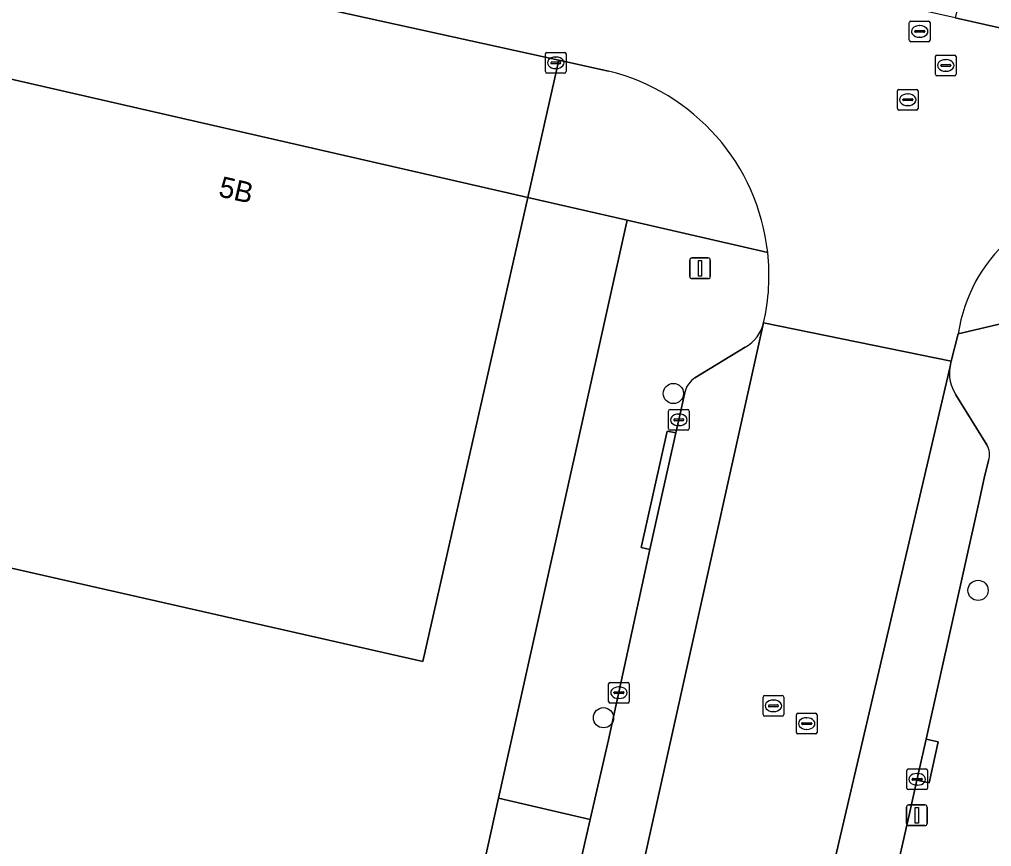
# Model space of a CAD drawing. Extents: x 161771 to 163125, y 382475 to 383179.
# Drawn here: x 162501.12 to 162548.16, y 382946.87 to 382986.87 of the extents above; entities that cross this region are included whole.
import ezdxf

# ---------------------------------------------------------------- set-up
doc = ezdxf.new("R2010")
doc.units = 0
for name, color, linetype in [('IMGEO_Boom', 7, 'Continuous'), ('IMGEO_Erf', 7, 'Continuous'), ('IMGEO_Kolk', 7, 'Continuous'), ('IMGEO_Lichtmast', 7, 'Continuous'), ('IMGEO_Pand', 7, 'Continuous'), ('IMGEO_Pand_nummerreeks', 7, 'Continuous'), ('IMGEO_Parkeervlak_open', 7, 'Continuous'), ('IMGEO_Rijbaan_lokaal_gesloten', 7, 'Continuous'), ('IMGEO_Rijbaan_lokaal_open', 7, 'Continuous'), ('IMGEO_Rioolput', 7, 'Continuous'), ('IMGEO_Voetpad_open', 7, 'Continuous')]:
    doc.layers.add(name, color=color, linetype=linetype)

msp = doc.modelspace()

# ---------------------------------------------------------------- linework, layer by layer
at = {"layer": 'IMGEO_Boom'}
for centre in [(162532.765, 382968.777), (162547.509, 382959.258), (162529.383, 382953.098)]:
    msp.add_circle(centre, 0.489, dxfattribs=at)
at = {"layer": 'IMGEO_Erf'}
msp.add_lwpolyline([(162499.822, 382851.136), (162502.638, 382852.091), (162505.556, 382864.948), (162509.741, 382883.752), (162510.612, 382887.662), (162511.554, 382891.898), (162513.387, 382900.135), (162513.418, 382900.274), (162515.293, 382908.7), (162516.253, 382913.011), (162521.839, 382938.111), (162523.24, 382944.407), (162524.308, 382949.207), (162530.528, 382977.156), (162525.72, 382978.255), (162520.645, 382955.823), (162498.45, 382960.844)], dxfattribs=at)
at = {"layer": 'IMGEO_Kolk'}
for p, q in [((162526.572, 382984.344), (162526.572, 382985.196)), ((162526.647, 382985.27), (162527.499, 382985.27)), ((162527.573, 382985.196), (162527.573, 382984.344)), ((162526.831, 382984.764), (162526.831, 382984.776)), ((162527.269, 382984.727), (162526.871, 382984.727)), ((162526.874, 382984.813), (162527.272, 382984.813)), ((162527.06, 382985.05), (162527.085, 382985.05)), ((162527.315, 382984.776), (162527.315, 382984.764)), ((162527.499, 382984.27), (162526.647, 382984.27)), ((162527.083, 382984.49), (162527.058, 382984.49)), ((162532.531, 382967.078), (162532.531, 382967.93)), ((162532.606, 382968.004), (162533.458, 382968.004)), ((162533.019, 382967.784), (162533.044, 382967.784)), ((162533.532, 382967.93), (162533.532, 382967.078)), ((162532.79, 382967.498), (162532.79, 382967.51)), ((162533.228, 382967.461), (162532.83, 382967.461)), ((162532.833, 382967.547), (162533.231, 382967.547)), ((162533.042, 382967.224), (162533.017, 382967.224)), ((162533.274, 382967.51), (162533.274, 382967.498)), ((162533.458, 382967.004), (162532.606, 382967.004)), ((162529.632, 382953.881), (162529.632, 382954.733)), ((162529.707, 382954.807), (162530.559, 382954.807)), ((162530.12, 382954.587), (162530.145, 382954.587)), ((162530.633, 382954.733), (162530.633, 382953.881)), ((162529.891, 382954.301), (162529.891, 382954.313)), ((162530.329, 382954.264), (162529.931, 382954.264)), ((162529.934, 382954.35), (162530.332, 382954.35)), ((162530.143, 382954.027), (162530.118, 382954.027)), ((162530.375, 382954.313), (162530.375, 382954.301)), ((162530.559, 382953.807), (162529.707, 382953.807)), ((162544.062, 382949.694), (162544.062, 382950.546)), ((162544.137, 382950.62), (162544.989, 382950.62)), ((162544.55, 382950.4), (162544.575, 382950.4)), ((162545.063, 382950.546), (162545.063, 382949.694)), ((162544.321, 382950.114), (162544.321, 382950.126)), ((162544.759, 382950.077), (162544.361, 382950.077)), ((162544.364, 382950.163), (162544.762, 382950.163)), ((162544.573, 382949.84), (162544.548, 382949.84)), ((162544.805, 382950.126), (162544.805, 382950.114)), ((162544.989, 382949.62), (162544.137, 382949.62))]:
    msp.add_line(p, q, dxfattribs=at)
for points in [[(162526.572, 382984.344), (162526.572, 382985.196)], [(162526.647, 382985.27), (162527.499, 382985.27)], [(162527.573, 382985.196), (162527.573, 382984.344)], [(162527.499, 382984.27), (162526.647, 382984.27)], [(162532.531, 382967.078), (162532.531, 382967.93)], [(162532.606, 382968.004), (162533.458, 382968.004)], [(162533.532, 382967.93), (162533.532, 382967.078)], [(162533.458, 382967.004), (162532.606, 382967.004)], [(162529.632, 382953.881), (162529.632, 382954.733)], [(162529.707, 382954.807), (162530.559, 382954.807)], [(162530.633, 382954.733), (162530.633, 382953.881)], [(162530.559, 382953.807), (162529.707, 382953.807)], [(162544.062, 382949.694), (162544.062, 382950.546)], [(162544.137, 382950.62), (162544.989, 382950.62)], [(162545.063, 382950.546), (162545.063, 382949.694)], [(162544.989, 382949.62), (162544.137, 382949.62)]]:
    msp.add_lwpolyline(points, dxfattribs=at)
for centre, radius, start, end in [((162526.649, 382985.194), 0.0765, 91.552, 178.448), ((162526.649, 382985.194), 0.0765, 91.552, 178.448), ((162527.497, 382985.194), 0.0765, 1.552, 88.448), ((162527.497, 382985.194), 0.0765, 1.552, 88.448), ((162526.871, 382984.773), 0.0403, 85.8775, 175.7526), ((162526.868, 382984.763), 0.0366, 178.938, 274.7102), ((162527.272, 382984.77), 0.043, 264.8664, 352.4533), ((162527.276, 382984.775), 0.0386, 1.7309, 96.639), ((162526.649, 382984.346), 0.0765, 181.552, 268.448), ((162526.649, 382984.346), 0.0765, 181.552, 268.448), ((162527.497, 382984.346), 0.0765, 271.552, 358.448), ((162527.497, 382984.346), 0.0765, 271.552, 358.448), ((162532.608, 382967.928), 0.0765, 91.552, 178.448), ((162532.608, 382967.928), 0.0765, 91.552, 178.448), ((162533.456, 382967.928), 0.0765, 1.552, 88.448), ((162533.456, 382967.928), 0.0765, 1.552, 88.448), ((162532.83, 382967.507), 0.0403, 85.8775, 175.7526), ((162532.827, 382967.497), 0.0366, 178.938, 274.7102), ((162533.231, 382967.504), 0.043, 264.8664, 352.4533), ((162533.235, 382967.509), 0.0386, 1.7309, 96.639), ((162532.608, 382967.08), 0.0765, 181.552, 268.448), ((162532.608, 382967.08), 0.0765, 181.552, 268.448), ((162533.456, 382967.08), 0.0765, 271.552, 358.448), ((162533.456, 382967.08), 0.0765, 271.552, 358.448), ((162529.709, 382954.731), 0.0765, 91.552, 178.448), ((162529.709, 382954.731), 0.0765, 91.552, 178.448), ((162530.557, 382954.731), 0.0765, 1.552, 88.448), ((162530.557, 382954.731), 0.0765, 1.552, 88.448), ((162529.931, 382954.31), 0.0403, 85.8775, 175.7526), ((162529.928, 382954.3), 0.0366, 178.938, 274.7102), ((162530.332, 382954.307), 0.043, 264.8664, 352.4533), ((162530.336, 382954.312), 0.0386, 1.7309, 96.639), ((162529.709, 382953.883), 0.0765, 181.552, 268.448), ((162529.709, 382953.883), 0.0765, 181.552, 268.448), ((162530.557, 382953.883), 0.0765, 271.552, 358.448), ((162530.557, 382953.883), 0.0765, 271.552, 358.448), ((162544.139, 382950.544), 0.0765, 91.552, 178.448), ((162544.139, 382950.544), 0.0765, 91.552, 178.448), ((162544.987, 382950.544), 0.0765, 1.552, 88.448), ((162544.987, 382950.544), 0.0765, 1.552, 88.448), ((162544.361, 382950.123), 0.0403, 85.8775, 175.7526), ((162544.358, 382950.113), 0.0366, 178.938, 274.7102), ((162544.762, 382950.12), 0.043, 264.8664, 352.4533), ((162544.766, 382950.125), 0.0386, 1.7309, 96.639), ((162544.139, 382949.696), 0.0765, 181.552, 268.448), ((162544.139, 382949.696), 0.0765, 181.552, 268.448), ((162544.987, 382949.696), 0.0765, 271.552, 358.448), ((162544.987, 382949.696), 0.0765, 271.552, 358.448)]:
    msp.add_arc(centre, radius, start, end, dxfattribs=at)
for centre, major_axis, ratio, start_param, end_param in [((162527.059, 382984.77), (-0.387, 0.002), 0.722429, 4.712389, 7.853982), ((162527.084, 382984.77), (-0.39, 0.002), 0.717154, 1.570796, 4.712389), ((162533.018, 382967.504), (-0.387, 0.002), 0.722429, 4.712389, 7.853982), ((162533.043, 382967.504), (-0.39, 0.002), 0.717154, 1.570796, 4.712389), ((162530.119, 382954.307), (-0.387, 0.002), 0.722429, 4.712389, 7.853982), ((162530.144, 382954.307), (-0.39, 0.002), 0.717154, 1.570796, 4.712389), ((162544.549, 382950.12), (-0.387, 0.002), 0.722429, 4.712389, 7.853982), ((162544.574, 382950.12), (-0.39, 0.002), 0.717154, 1.570796, 4.712389)]:
    msp.add_ellipse(centre, major_axis=major_axis, ratio=ratio, start_param=start_param, end_param=end_param, dxfattribs=at)
at = {"layer": 'IMGEO_Lichtmast'}
for p, q in [((162533.562, 382974.432), (162533.562, 382975.232)), ((162533.562, 382975.232), (162533.562, 382974.432)), ((162533.662, 382975.332), (162534.452, 382975.332)), ((162534.452, 382975.332), (162533.662, 382975.332)), ((162534.552, 382975.232), (162534.552, 382974.432)), ((162534.552, 382974.432), (162534.552, 382975.232)), ((162534.452, 382974.332), (162533.662, 382974.332)), ((162533.662, 382974.332), (162534.452, 382974.332)), ((162544.151, 382948.879), (162544.941, 382948.879)), ((162544.941, 382948.879), (162544.151, 382948.879)), ((162544.051, 382947.979), (162544.051, 382948.779)), ((162544.051, 382948.779), (162544.051, 382947.979)), ((162545.041, 382948.779), (162545.041, 382947.979)), ((162545.041, 382947.979), (162545.041, 382948.779)), ((162544.941, 382947.879), (162544.151, 382947.879)), ((162544.151, 382947.879), (162544.941, 382947.879))]:
    msp.add_line(p, q, dxfattribs=at)
for points in [[(162533.982, 382975.207), (162534.132, 382975.207), (162534.132, 382974.457), (162533.982, 382974.457), (162533.982, 382975.207)], [(162544.471, 382948.754), (162544.621, 382948.754), (162544.621, 382948.004), (162544.471, 382948.004), (162544.471, 382948.754)]]:
    msp.add_lwpolyline(points, dxfattribs=at)
for centre, start, end in [((162533.662, 382975.232), 90, 180), ((162533.662, 382975.232), 90, 180), ((162534.452, 382975.232), 0, 90), ((162534.452, 382975.232), 360, 90), ((162533.662, 382974.432), 180, 270), ((162533.662, 382974.432), 180, 270), ((162534.452, 382974.432), 270, 0), ((162534.452, 382974.432), 270, 0), ((162544.151, 382948.779), 90, 180), ((162544.151, 382948.779), 90, 180), ((162544.941, 382948.779), 0, 90), ((162544.941, 382948.779), 360, 90), ((162544.151, 382947.979), 180, 270), ((162544.151, 382947.979), 180, 270), ((162544.941, 382947.979), 270, 0), ((162544.941, 382947.979), 270, 0)]:
    msp.add_arc(centre, 0.1, start, end, dxfattribs=at)
at = {"layer": 'IMGEO_Pand'}
msp.add_lwpolyline([(162525.72, 382978.255), (162498.729, 382984.423), (162498.158, 382981.945), (162493.346, 382983.055), (162491.882, 382976.705), (162482.926, 382978.769), (162477.882, 382979.932), (162471.872, 382981.318), (162471.681, 382981.362), (162465.312, 382951.719), (162483.107, 382947.617), (162485.737, 382959.028), (162497.411, 382956.337), (162498.45, 382960.844), (162520.645, 382955.823)], close=True, dxfattribs=at)
at = {"layer": 'IMGEO_Parkeervlak_open'}
msp.add_lwpolyline([(162491.235, 382992.813), (162486.446, 382993.887), (162485.036, 382987.754), (162482.926, 382978.769), (162491.882, 382976.705), (162493.346, 382983.055), (162498.158, 382981.945), (162498.729, 382984.423), (162525.72, 382978.255), (162527.223, 382984.898)], close=True, dxfattribs=at)
for points in [[(162512.808, 382862.756), (162537.134, 382972.199)], [(162536.247, 382971.018), (162533.804, 382969.528)], [(162546.153, 382970.088), (162536.265, 382927.836)], [(162533.334, 382968.892), (162533.032, 382967.504), (162532.889, 382966.868), (162532.109, 382963.411), (162531.632, 382961.232), (162529.619, 382952.028), (162528.738, 382948.183), (162527.804, 382944.104), (162527.664, 382943.448), (162526.765, 382939.223), (162524.509, 382929.31), (162521.931, 382917.356), (162521.088, 382913.792), (162519.821, 382908.432), (162519.387, 382906.451), (162517.815, 382899.271), (162517.39, 382897.328), (162515.709, 382889.843), (162515.252, 382887.806), (162515.045, 382886.884), (162513.889, 382881.627), (162513.379, 382879.311), (162511.623, 382871.548), (162511.153, 382869.257)], [(162547.933, 382966.302), (162546.441, 382968.71)], [(162544.997, 382952.057), (162547.551, 382963.498), (162547.812, 382964.676), (162548.019, 382965.541)], [(162540.228, 382931.009), (162544.192, 382948.471), (162544.555, 382950.086), (162544.997, 382952.057)]]:
    msp.add_lwpolyline(points, dxfattribs=at)
for centre, radius, start, end in [((162535.349, 382972.616), 1.833, 299.335, 346.8476), ((162547.992, 382969.753), 1.869, 169.6859, 213.9237), ((162534.439, 382968.567), 1.152, 123.458, 163.6137), ((162547.136, 382965.827), 0.928, 342.0802, 30.815)]:
    msp.add_arc(centre, radius, start, end, dxfattribs=at)
at = {"layer": 'IMGEO_Rijbaan_lokaal_gesloten'}
for points in [[(162682.646, 382956.362), (162676.844, 382957.664), (162629.843, 382968.215), (162624.086, 382969.508), (162606.353, 382973.488), (162600.679, 382974.762), (162588.785, 382977.432), (162582.97, 382978.738), (162577.069, 382980.062), (162546.41, 382986.945), (162543.438, 382987.612), (162534.769, 382989.558), (162532.232, 382990.128), (162523.792, 382992.008), (162518.058, 382993.285), (162467.363, 383004.575), (162461.525, 383005.876), (162455.345, 383007.252), (162442.952, 383010.042), (162437.17, 383011.343), (162414.686, 383016.404), (162411.411, 383017.151)], [(162411.037, 383010.844), (162413.179, 383010.366), (162414.635, 383010.025), (162414.995, 383009.944), (162421.135, 383008.556), (162433.113, 383005.848), (162434.296, 383005.583), (162442.351, 383003.776), (162452.349, 383001.534), (162459.34, 382999.966), (162475.023, 382996.449), (162481.406, 382995.017), (162486.446, 382993.887), (162491.235, 382992.813), (162527.223, 382984.898), (162529.623, 382984.37)], [(162537.134, 382972.199), (162546.213, 382970.342), (162546.55, 382971.67)]]:
    msp.add_lwpolyline(points, dxfattribs=at)
for centre, radius, start, end in [((162527.211, 382974.478), 10.182, 6.3392, 76.2986), ((162554.175, 382970.512), 7.713, 93.1921, 171.3656), ((162527.218, 382974.48), 10.175, 347.0446, 6.3291)]:
    msp.add_arc(centre, radius, start, end, dxfattribs=at)
at = {"layer": 'IMGEO_Rijbaan_lokaal_open'}
msp.add_lwpolyline([(162536.122, 382927.21), (162536.265, 382927.836), (162546.153, 382970.088), (162546.196, 382970.274), (162546.213, 382970.342), (162537.134, 382972.199), (162512.808, 382862.756), (162521.569, 382861.013), (162532.166, 382908.973)], close=True, dxfattribs=at)
at = {"layer": 'IMGEO_Rioolput'}
for p, q in [((162544.184, 382985.861), (162544.184, 382986.713)), ((162544.259, 382986.787), (162545.111, 382986.787)), ((162544.672, 382986.567), (162544.697, 382986.567)), ((162545.185, 382986.713), (162545.185, 382985.861)), ((162544.443, 382986.281), (162544.443, 382986.293)), ((162544.881, 382986.244), (162544.483, 382986.244)), ((162544.486, 382986.33), (162544.884, 382986.33)), ((162544.695, 382986.007), (162544.67, 382986.007)), ((162544.927, 382986.293), (162544.927, 382986.281)), ((162545.111, 382985.787), (162544.259, 382985.787)), ((162545.446, 382984.216), (162545.446, 382985.068)), ((162545.521, 382985.142), (162546.373, 382985.142)), ((162546.447, 382985.068), (162546.447, 382984.216)), ((162545.705, 382984.636), (162545.705, 382984.648)), ((162546.143, 382984.599), (162545.745, 382984.599)), ((162545.748, 382984.685), (162546.146, 382984.685)), ((162545.934, 382984.922), (162545.959, 382984.922)), ((162546.189, 382984.648), (162546.189, 382984.636)), ((162546.373, 382984.142), (162545.521, 382984.142)), ((162545.957, 382984.362), (162545.932, 382984.362)), ((162543.607, 382982.556), (162543.607, 382983.408)), ((162543.682, 382983.482), (162544.534, 382983.482)), ((162544.095, 382983.262), (162544.12, 382983.262)), ((162544.608, 382983.408), (162544.608, 382982.556)), ((162543.866, 382982.976), (162543.866, 382982.988)), ((162544.304, 382982.939), (162543.906, 382982.939)), ((162543.909, 382983.025), (162544.307, 382983.025)), ((162544.35, 382982.988), (162544.35, 382982.976)), ((162544.534, 382982.482), (162543.682, 382982.482)), ((162544.118, 382982.702), (162544.093, 382982.702)), ((162537.105, 382953.248), (162537.105, 382954.1)), ((162537.18, 382954.174), (162538.032, 382954.174)), ((162538.106, 382954.1), (162538.106, 382953.248)), ((162537.364, 382953.668), (162537.364, 382953.68)), ((162537.802, 382953.631), (162537.404, 382953.631)), ((162537.407, 382953.717), (162537.805, 382953.717)), ((162537.593, 382953.954), (162537.618, 382953.954)), ((162537.848, 382953.68), (162537.848, 382953.668)), ((162538.032, 382953.174), (162537.18, 382953.174)), ((162537.616, 382953.394), (162537.591, 382953.394)), ((162538.717, 382952.389), (162538.717, 382953.241)), ((162538.792, 382953.315), (162539.644, 382953.315)), ((162539.205, 382953.095), (162539.23, 382953.095)), ((162539.718, 382953.241), (162539.718, 382952.389)), ((162538.976, 382952.809), (162538.976, 382952.821)), ((162539.414, 382952.772), (162539.016, 382952.772)), ((162539.019, 382952.858), (162539.417, 382952.858)), ((162539.46, 382952.821), (162539.46, 382952.809)), ((162539.644, 382952.315), (162538.792, 382952.315)), ((162539.228, 382952.535), (162539.203, 382952.535))]:
    msp.add_line(p, q, dxfattribs=at)
for points in [[(162544.184, 382985.861), (162544.184, 382986.713)], [(162544.259, 382986.787), (162545.111, 382986.787)], [(162545.185, 382986.713), (162545.185, 382985.861)], [(162545.111, 382985.787), (162544.259, 382985.787)], [(162545.446, 382984.216), (162545.446, 382985.068)], [(162545.521, 382985.142), (162546.373, 382985.142)], [(162546.447, 382985.068), (162546.447, 382984.216)], [(162546.373, 382984.142), (162545.521, 382984.142)], [(162543.607, 382982.556), (162543.607, 382983.408)], [(162543.682, 382983.482), (162544.534, 382983.482)], [(162544.608, 382983.408), (162544.608, 382982.556)], [(162544.534, 382982.482), (162543.682, 382982.482)], [(162537.105, 382953.248), (162537.105, 382954.1)], [(162537.18, 382954.174), (162538.032, 382954.174)], [(162538.106, 382954.1), (162538.106, 382953.248)], [(162538.032, 382953.174), (162537.18, 382953.174)], [(162538.717, 382952.389), (162538.717, 382953.241)], [(162538.792, 382953.315), (162539.644, 382953.315)], [(162539.718, 382953.241), (162539.718, 382952.389)], [(162539.644, 382952.315), (162538.792, 382952.315)]]:
    msp.add_lwpolyline(points, dxfattribs=at)
for centre, radius, start, end in [((162544.261, 382986.711), 0.0765, 91.552, 178.448), ((162544.261, 382986.711), 0.0765, 91.552, 178.448), ((162545.109, 382986.711), 0.0765, 1.552, 88.448), ((162545.109, 382986.711), 0.0765, 1.552, 88.448), ((162544.483, 382986.29), 0.0403, 85.8775, 175.7526), ((162544.48, 382986.28), 0.0366, 178.938, 274.7102), ((162544.884, 382986.287), 0.043, 264.8664, 352.4533), ((162544.888, 382986.292), 0.0386, 1.7309, 96.639), ((162544.261, 382985.863), 0.0765, 181.552, 268.448), ((162544.261, 382985.863), 0.0765, 181.552, 268.448), ((162545.109, 382985.863), 0.0765, 271.552, 358.448), ((162545.109, 382985.863), 0.0765, 271.552, 358.448), ((162545.523, 382985.066), 0.0765, 91.552, 178.448), ((162545.523, 382985.066), 0.0765, 91.552, 178.448), ((162546.371, 382985.066), 0.0765, 1.552, 88.448), ((162546.371, 382985.066), 0.0765, 1.552, 88.448), ((162545.745, 382984.645), 0.0403, 85.8775, 175.7526), ((162545.742, 382984.635), 0.0366, 178.938, 274.7102), ((162546.146, 382984.642), 0.043, 264.8664, 352.4533), ((162546.15, 382984.647), 0.0386, 1.7309, 96.639), ((162545.523, 382984.218), 0.0765, 181.552, 268.448), ((162545.523, 382984.218), 0.0765, 181.552, 268.448), ((162546.371, 382984.218), 0.0765, 271.552, 358.448), ((162546.371, 382984.218), 0.0765, 271.552, 358.448), ((162543.684, 382983.406), 0.0765, 91.552, 178.448), ((162543.684, 382983.406), 0.0765, 91.552, 178.448), ((162544.532, 382983.406), 0.0765, 1.552, 88.448), ((162544.532, 382983.406), 0.0765, 1.552, 88.448), ((162543.906, 382982.985), 0.0403, 85.8775, 175.7526), ((162543.903, 382982.975), 0.0366, 178.938, 274.7102), ((162544.307, 382982.982), 0.043, 264.8664, 352.4533), ((162544.311, 382982.987), 0.0386, 1.7309, 96.639), ((162543.684, 382982.558), 0.0765, 181.552, 268.448), ((162543.684, 382982.558), 0.0765, 181.552, 268.448), ((162544.532, 382982.558), 0.0765, 271.552, 358.448), ((162544.532, 382982.558), 0.0765, 271.552, 358.448), ((162537.182, 382954.098), 0.0765, 91.552, 178.448), ((162537.182, 382954.098), 0.0765, 91.552, 178.448), ((162538.03, 382954.098), 0.0765, 1.552, 88.448), ((162538.03, 382954.098), 0.0765, 1.552, 88.448), ((162537.404, 382953.677), 0.0403, 85.8775, 175.7526), ((162537.401, 382953.667), 0.0366, 178.938, 274.7102), ((162537.805, 382953.674), 0.043, 264.8664, 352.4533), ((162537.809, 382953.679), 0.0386, 1.7309, 96.639), ((162537.182, 382953.25), 0.0765, 181.552, 268.448), ((162537.182, 382953.25), 0.0765, 181.552, 268.448), ((162538.03, 382953.25), 0.0765, 271.552, 358.448), ((162538.03, 382953.25), 0.0765, 271.552, 358.448), ((162538.794, 382953.239), 0.0765, 91.552, 178.448), ((162538.794, 382953.239), 0.0765, 91.552, 178.448), ((162539.642, 382953.239), 0.0765, 1.552, 88.448), ((162539.642, 382953.239), 0.0765, 1.552, 88.448), ((162539.016, 382952.818), 0.0403, 85.8775, 175.7526), ((162539.013, 382952.808), 0.0366, 178.938, 274.7102), ((162539.417, 382952.815), 0.043, 264.8664, 352.4533), ((162539.421, 382952.82), 0.0386, 1.7309, 96.639), ((162538.794, 382952.391), 0.0765, 181.552, 268.448), ((162538.794, 382952.391), 0.0765, 181.552, 268.448), ((162539.642, 382952.391), 0.0765, 271.552, 358.448), ((162539.642, 382952.391), 0.0765, 271.552, 358.448)]:
    msp.add_arc(centre, radius, start, end, dxfattribs=at)
for centre, major_axis, ratio, start_param, end_param in [((162544.671, 382986.287), (-0.387, 0.002), 0.722429, 4.712389, 7.853982), ((162544.696, 382986.287), (-0.39, 0.002), 0.717154, 1.570796, 4.712389), ((162545.933, 382984.642), (-0.387, 0.002), 0.722429, 4.712389, 7.853982), ((162545.958, 382984.642), (-0.39, 0.002), 0.717154, 1.570796, 4.712389), ((162544.094, 382982.982), (-0.387, 0.002), 0.722429, 4.712389, 7.853982), ((162544.119, 382982.982), (-0.39, 0.002), 0.717154, 1.570796, 4.712389), ((162537.592, 382953.674), (-0.387, 0.002), 0.722429, 4.712389, 7.853982), ((162537.617, 382953.674), (-0.39, 0.002), 0.717154, 1.570796, 4.712389), ((162539.204, 382952.815), (-0.387, 0.002), 0.722429, 4.712389, 7.853982), ((162539.229, 382952.815), (-0.39, 0.002), 0.717154, 1.570796, 4.712389)]:
    msp.add_ellipse(centre, major_axis=major_axis, ratio=ratio, start_param=start_param, end_param=end_param, dxfattribs=at)
at = {"layer": 'IMGEO_Voetpad_open'}
for points in [[(162546.773, 382988.502), (162546.41, 382986.945), (162577.069, 382980.062), (162577.126, 382980.451), (162557.269, 382984.926), (162557.688, 382986.779), (162577.536, 382982.287), (162577.79, 382983.318), (162548.926, 382989.805)], [(162529.623, 382984.37), (162527.223, 382984.898), (162525.72, 382978.255), (162530.528, 382977.156), (162537.331, 382975.602)], [(162537.331, 382975.602), (162530.528, 382977.156), (162524.308, 382949.207), (162528.738, 382948.183), (162529.619, 382952.028), (162531.632, 382961.232), (162531.207, 382961.326), (162532.463, 382966.962), (162532.889, 382966.868), (162533.032, 382967.504), (162533.334, 382968.892)], [(162554.508, 382973.54), (162546.55, 382971.67), (162546.213, 382970.342), (162546.196, 382970.274), (162546.153, 382970.088)], [(162546.55, 382971.67), (162554.508, 382973.54)], [(162533.804, 382969.528), (162536.247, 382971.018)], [(162546.441, 382968.71), (162547.933, 382966.302)], [(162548.019, 382965.541), (162547.812, 382964.676), (162547.551, 382963.498), (162544.997, 382952.057), (162545.583, 382951.926), (162545.14, 382949.955), (162544.555, 382950.086), (162544.192, 382948.471), (162540.228, 382931.009)]]:
    msp.add_lwpolyline(points, dxfattribs=at)
for points in [[(162532.889, 382966.868), (162532.463, 382966.962), (162531.207, 382961.326), (162531.632, 382961.232), (162532.109, 382963.411)], [(162544.555, 382950.086), (162545.14, 382949.955), (162545.583, 382951.926), (162544.997, 382952.057)], [(162527.664, 382943.448), (162527.804, 382944.104), (162528.738, 382948.183), (162524.308, 382949.207), (162523.24, 382944.407)]]:
    msp.add_lwpolyline(points, close=True, dxfattribs=at)
for centre, radius, start, end in [((162527.211, 382974.478), 10.182, 6.3392, 76.2986), ((162554.175, 382970.512), 7.713, 93.1921, 171.3656), ((162527.218, 382974.48), 10.175, 347.0446, 6.3291), ((162535.349, 382972.616), 1.833, 299.335, 346.8476), ((162547.992, 382969.753), 1.869, 169.6859, 213.9237), ((162534.439, 382968.567), 1.152, 123.458, 163.6137), ((162547.136, 382965.827), 0.928, 342.0802, 30.815)]:
    msp.add_arc(centre, radius, start, end, dxfattribs=at)

# ---------------------------------------------------------------- texts
at = {"layer": 'IMGEO_Pand_nummerreeks'}
msp.add_text('5B', height=1, rotation=347.1256, dxfattribs=at).set_placement((162510.709, 382978.32))

doc.saveas('drawing.dxf')
